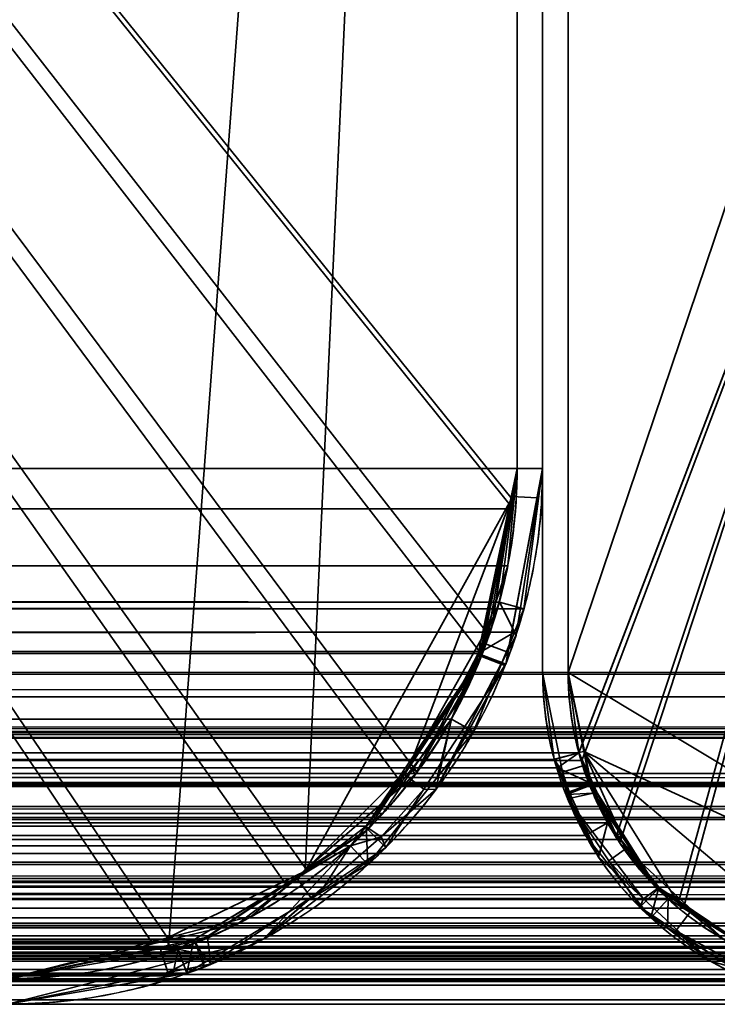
# Model space of a CAD drawing. Header units: millimetres. Extents: x -625 to 3625, y -115 to 71.
# Tile 657 of 1056: x 2022 to 2029, y -50 to -40. Entities that reach past the tile are written whole.
import ezdxf

# ---------------------------------------------------------------- set-up
doc = ezdxf.new("R2010")
doc.units = ezdxf.units.MM
doc.layers.add('152', color=7, linetype='Continuous', true_color=0xffffff)

# ---------------------------------------------------------------- blocks, each defined once
blk = doc.blocks.new('UG_SURFACE_093')
at = {"layer": '152', "color": 41, "linetype": 'Continuous', "lineweight": 35}
for points in [[(2102.2501, -49.75, 2135.7501), (2102.2501, -34.75, 2135.7501), (897.75, -34.75, 2135.7501), (897.75, -49.75, 2135.7501)], [(2032.2499, -34.75, 2065.7499), (2032.2499, -49.75, 2065.7499), (967.75, -49.75, 2065.7499), (967.75, -34.75, 2065.7499)], [(2032.2499, -49.75, 2065.7499), (2102.2501, -49.75, 2135.7501), (897.75, -49.75, 2135.7501), (967.75, -49.75, 2065.7499)]]:
    blk.add_3dface(points, dxfattribs=at)
blk = doc.blocks.new('UG_SURFACE_094')
at = {"layer": '152', "color": 14, "linetype": 'Continuous', "lineweight": 35}
for points in [[(2107.25, -46.75, 2140.7499), (2107.25, -31, 2140.7499), (892.75, -31, 2140.7499), (892.75, -46.75, 2140.7499)], [(897.75, -31, 2135.7501), (2102.2501, -31, 2135.7501), (2102.2501, -49.75, 2135.7501), (897.75, -49.75, 2135.7501)], [(2107.25, -46.75, 2140.7499), (892.75, -46.75, 2140.7499), (892.781, -46.9831, 2140.7189)], [(892.781, -46.9831, 2140.7189), (2107.2273, -46.9865, 2140.7273), (2107.25, -46.75, 2140.7499)], [(2107.1951, -47.3211, 2140.6951), (892.781, -46.9831, 2140.7189), (892.8545, -47.535, 2140.6455)], [(2107.1951, -47.3211, 2140.6951), (2107.2273, -46.9865, 2140.7273), (892.781, -46.9831, 2140.7189)], [(2107.1951, -47.3211, 2140.6951), (892.8545, -47.535, 2140.6455), (892.9723, -47.8223, 2140.5277)], [(892.9723, -47.8223, 2140.5277), (2107.028, -47.8257, 2140.5282), (2107.1951, -47.3211, 2140.6951)], [(2107.028, -47.8257, 2140.5282), (892.9723, -47.8223, 2140.5277), (893.1365, -48.2229, 2140.3635)], [(2106.9541, -48.0493, 2140.4541), (2107.028, -47.8257, 2140.5282), (893.1365, -48.2229, 2140.3635)], [(2106.9541, -48.0493, 2140.4541), (893.1365, -48.2229, 2140.3635), (893.4305, -48.5922, 2140.0695)], [(893.4305, -48.5922, 2140.0695), (2106.576, -48.6075, 2140.0762), (2106.9541, -48.0493, 2140.4541)], [(2106.4601, -48.7786, 2139.9603), (893.4305, -48.5922, 2140.0695), (893.7294, -48.9675, 2139.7705)], [(2106.4601, -48.7786, 2139.9603), (2106.576, -48.6075, 2140.0762), (893.4305, -48.5922, 2140.0695)], [(2106.4601, -48.7786, 2139.9603), (893.7294, -48.9675, 2139.7705), (894.1038, -49.1923, 2139.3962)], [(894.1038, -49.1923, 2139.3962), (2105.8969, -49.2062, 2139.3969), (2106.4601, -48.7786, 2139.9603)], [(2105.8969, -49.2062, 2139.3969), (894.1038, -49.1923, 2139.3962), (894.7427, -49.5758, 2138.7572)], [(2105.6097, -49.4242, 2139.1098), (2105.8969, -49.2062, 2139.3969), (894.7427, -49.5758, 2138.7572)], [(2105.6097, -49.4242, 2139.1098), (894.7427, -49.5758, 2138.7572), (894.8857, -49.6006, 2138.6142)], [(894.8857, -49.6006, 2138.6142), (2105.1071, -49.5446, 2138.607), (2105.6097, -49.4242, 2139.1098)], [(2105.1071, -49.5446, 2138.607), (894.8857, -49.6006, 2138.6142), (895.75, -49.75, 2137.7499)], [(895.75, -49.75, 2137.7499), (2104.25, -49.75, 2137.7499), (2105.1071, -49.5446, 2138.607)], [(2102.2501, -49.75, 2135.7501), (2104.25, -49.75, 2137.7499), (895.75, -49.75, 2137.7499), (897.75, -49.75, 2135.7501)]]:
    blk.add_3dface(points, dxfattribs=at)
blk = doc.blocks.new('UG_SURFACE_095')
at = {"layer": '152', "color": 14, "linetype": 'Continuous', "lineweight": 35}
for points in [[(2027.2501, -8.5, 2060.75), (2027.2501, -46.75, 2060.75), (972.75, -46.75, 2060.75), (972.75, -8.5, 2060.75)], [(2031.3001, -34.75, 2064.8), (2027.2501, -46.75, 2060.75), (2027.2501, -8.5, 2060.75)], [(2032.2499, -49.75, 2065.7499), (2032.2499, -34.75, 2065.7499), (967.75, -34.75, 2065.7499), (967.75, -49.75, 2065.7499)], [(2027.3545, -47.535, 2060.8544), (2027.2501, -46.75, 2060.75), (2031.3001, -34.75, 2064.8), (2032.2499, -34.75, 2065.7499)], [(2032.2499, -34.75, 2065.7499), (2027.385, -47.6096, 2060.8852), (2027.3545, -47.535, 2060.8544)], [(2027.766, -48.3856, 2061.2659), (2027.6365, -48.2229, 2061.1365), (2027.385, -47.6096, 2060.8852), (2032.2499, -34.75, 2065.7499)], [(2028.3804, -49.0582, 2061.8804), (2028.2295, -48.9675, 2061.7294), (2027.766, -48.3856, 2061.2659), (2032.2499, -34.75, 2065.7499)], [(2032.2499, -34.75, 2065.7499), (2029.166, -49.5298, 2062.6659), (2028.3804, -49.0582, 2061.8804)], [(972.6951, -47.3211, 2060.8048), (2027.2501, -46.75, 2060.75), (2027.3545, -47.535, 2060.8544)], [(972.6951, -47.3211, 2060.8048), (972.75, -46.75, 2060.75), (2027.2501, -46.75, 2060.75)], [(2027.3545, -47.535, 2060.8544), (972.6022, -47.6017, 2060.8978), (972.6951, -47.3211, 2060.8048)], [(2027.3545, -47.535, 2060.8544), (2027.385, -47.6096, 2060.8852), (972.6022, -47.6017, 2060.8978)], [(972.454, -48.0493, 2061.0459), (972.6022, -47.6017, 2060.8978), (2027.385, -47.6096, 2060.8852)], [(972.454, -48.0493, 2061.0459), (2027.385, -47.6096, 2060.8852), (2027.6365, -48.2229, 2061.1365)], [(2027.6365, -48.2229, 2061.1365), (972.2288, -48.3819, 2061.2712), (972.454, -48.0493, 2061.0459)], [(2027.6365, -48.2229, 2061.1365), (2027.766, -48.3856, 2061.2659), (972.2288, -48.3819, 2061.2712)], [(971.9602, -48.7786, 2061.5399), (972.2288, -48.3819, 2061.2712), (2027.766, -48.3856, 2061.2659)], [(971.9602, -48.7786, 2061.5399), (2027.766, -48.3856, 2061.2659), (2028.2295, -48.9675, 2061.7294)], [(2028.2295, -48.9675, 2061.7294), (971.6122, -49.0427, 2061.8877), (971.9602, -48.7786, 2061.5399)], [(2028.2295, -48.9675, 2061.7294), (2028.3804, -49.0582, 2061.8804), (971.6122, -49.0427, 2061.8877)], [(971.1097, -49.4242, 2062.3903), (971.6122, -49.0427, 2061.8877), (2028.3804, -49.0582, 2061.8804)], [(971.1097, -49.4242, 2062.3903), (2028.3804, -49.0582, 2061.8804), (2029.166, -49.5298, 2062.6659)], [(2029.2428, -49.5758, 2062.7427), (969.9832, -49.6941, 2063.5169), (970.8318, -49.4907, 2062.6681)], [(2029.166, -49.5298, 2062.6659), (970.8318, -49.4907, 2062.6681), (971.1097, -49.4242, 2062.3903)], [(970.8318, -49.4907, 2062.6681), (2029.166, -49.5298, 2062.6659), (2029.2428, -49.5758, 2062.7427)], [(2029.2428, -49.5758, 2062.7427), (2030.014, -49.7092, 2063.514), (969.9832, -49.6941, 2063.5169)], [(2030.2501, -49.75, 2063.75), (2032.2499, -49.75, 2065.7499), (967.75, -49.75, 2065.7499), (969.75, -49.75, 2063.75)], [(969.75, -49.75, 2063.75), (969.9832, -49.6941, 2063.5169), (2030.014, -49.7092, 2063.514)], [(2030.014, -49.7092, 2063.514), (2030.2501, -49.75, 2063.75), (969.75, -49.75, 2063.75)]]:
    blk.add_3dface(points, dxfattribs=at)
blk = doc.blocks.new('UG_SURFACE_096')
at = {"layer": '152', "color": 7, "linetype": 'Continuous', "lineweight": 35}
for points in [[(972.75, -8.75, 2060.75), (972.75, -46.75, 2060.75), (2027.2501, -46.75, 2060.75), (2027.2501, -8.75, 2060.75)], [(2027, -8.75, 2060.4999), (2027, -46.75, 2060.4999), (973, -46.75, 2060.4999), (973, -8.75, 2060.4999)], [(2027, -46.75, 2060.4999), (2027, -8.75, 2060.4999), (2027.2501, -8.75, 2060.75), (2027.2501, -46.75, 2060.75)], [(2107.5001, -46.75, 2141), (2107.5001, -31, 2141), (892.5, -31, 2141), (892.5, -46.75, 2141)], [(892.75, -46.75, 2140.7499), (892.75, -31, 2140.7499), (2107.25, -31, 2140.7499), (2107.25, -46.75, 2140.7499)], [(2107.4405, -47.3687, 2140.9407), (892.5, -46.75, 2141), (892.6132, -47.6005, 2140.8868)], [(2107.4405, -47.3687, 2140.9407), (2107.5001, -46.75, 2141), (892.5, -46.75, 2141)], [(892.75, -46.75, 2140.7499), (2107.25, -46.75, 2140.7499), (2107.1951, -47.3211, 2140.6951)], [(892.8545, -47.535, 2140.6455), (892.75, -46.75, 2140.7499), (2107.1951, -47.3211, 2140.6951)], [(2027.3545, -47.535, 2060.8544), (972.75, -46.75, 2060.75), (972.6951, -47.3211, 2060.8048)], [(2027.3545, -47.535, 2060.8544), (2027.2501, -46.75, 2060.75), (972.75, -46.75, 2060.75)], [(972.9406, -47.3687, 2060.5595), (2027, -46.75, 2060.4999), (2027.1132, -47.6005, 2060.6132)], [(972.9406, -47.3687, 2060.5595), (973, -46.75, 2060.4999), (2027, -46.75, 2060.4999)], [(2027.1132, -47.6005, 2060.6132), (2027, -46.75, 2060.4999), (2027.2501, -46.75, 2060.75), (2027.3545, -47.535, 2060.8544)], [(2107.4405, -47.3687, 2140.9407), (892.6132, -47.6005, 2140.8868), (892.6717, -47.743, 2140.8284)], [(892.6717, -47.743, 2140.8284), (2107.3184, -47.738, 2140.8184), (2107.4405, -47.3687, 2140.9407)], [(892.9785, -47.8374, 2140.5215), (892.8545, -47.535, 2140.6455), (2107.1951, -47.3211, 2140.6951)], [(2107.1951, -47.3211, 2140.6951), (2107.0228, -47.8417, 2140.5227), (892.9785, -47.8374, 2140.5215)], [(972.6951, -47.3211, 2060.8048), (972.5228, -47.8416, 2060.9772), (2027.4785, -47.8372, 2060.9784)], [(972.6951, -47.3211, 2060.8048), (2027.4785, -47.8372, 2060.9784), (2027.3545, -47.535, 2060.8544)], [(2027.1132, -47.6005, 2060.6132), (972.84, -47.6726, 2060.6601), (972.9406, -47.3687, 2060.5595)], [(2027.3545, -47.535, 2060.8544), (2027.1463, -47.6812, 2060.6463), (2027.1132, -47.6005, 2060.6132)], [(2027.1463, -47.6812, 2060.6463), (2027.3545, -47.535, 2060.8544), (2027.4785, -47.8372, 2060.9784)], [(2027.1132, -47.6005, 2060.6132), (2027.1463, -47.6812, 2060.6463), (972.84, -47.6726, 2060.6601)], [(2107.3184, -47.738, 2140.8184), (892.6717, -47.743, 2140.8284), (892.9187, -48.3457, 2140.5814)], [(2107.1794, -48.1576, 2140.6794), (2107.3184, -47.738, 2140.8184), (892.9187, -48.3457, 2140.5814)], [(972.6794, -48.1576, 2060.8206), (972.84, -47.6726, 2060.6601), (2027.1463, -47.6812, 2060.6463)], [(972.6794, -48.1576, 2060.8206), (2027.1463, -47.6812, 2060.6463), (2027.4186, -48.3457, 2060.9188)], [(2027.4785, -47.8372, 2060.9784), (2027.6365, -48.2229, 2061.1365), (2027.4186, -48.3457, 2060.9188), (2027.1463, -47.6812, 2060.6463)], [(893.1365, -48.2229, 2140.3635), (892.9785, -47.8374, 2140.5215), (2107.0228, -47.8417, 2140.5227)], [(893.1365, -48.2229, 2140.3635), (2107.0228, -47.8417, 2140.5227), (2106.9541, -48.0493, 2140.4541)], [(2027.6365, -48.2229, 2061.1365), (972.5228, -47.8416, 2060.9772), (972.454, -48.0493, 2061.0459)], [(2027.6365, -48.2229, 2061.1365), (2027.4785, -47.8372, 2060.9784), (972.5228, -47.8416, 2060.9772)], [(2106.9541, -48.0493, 2140.4541), (2106.4601, -48.7786, 2139.9603), (893.1365, -48.2229, 2140.3635)], [(2028.1382, -48.853, 2061.6384), (972.454, -48.0493, 2061.0459), (971.9602, -48.7786, 2061.5399)], [(972.454, -48.0493, 2061.0459), (2028.1382, -48.853, 2061.6384), (2027.6365, -48.2229, 2061.1365)], [(2107.1794, -48.1576, 2140.6794), (892.9187, -48.3457, 2140.5814), (893.1409, -48.6246, 2140.3592)], [(893.1365, -48.2229, 2140.3635), (2106.4601, -48.7786, 2139.9603), (2106.365, -48.8508, 2139.8649)], [(2106.365, -48.8508, 2139.8649), (893.6384, -48.8531, 2139.8616), (893.1365, -48.2229, 2140.3635)], [(893.1409, -48.6246, 2140.3592), (2106.8592, -48.6303, 2140.3592), (2107.1794, -48.1576, 2140.6794)], [(2027.4186, -48.3457, 2060.9188), (972.4354, -48.5178, 2061.0645), (972.6794, -48.1576, 2060.8206)], [(2027.559, -48.5219, 2061.059), (2027.4186, -48.3457, 2060.9188), (2027.6365, -48.2229, 2061.1365)], [(2028.0612, -49.1523, 2061.5611), (2027.559, -48.5219, 2061.059), (2027.6365, -48.2229, 2061.1365), (2028.1382, -48.853, 2061.6384)], [(2027.4186, -48.3457, 2060.9188), (2027.559, -48.5219, 2061.059), (972.4354, -48.5178, 2061.0645)], [(972.1444, -48.9476, 2061.3556), (972.4354, -48.5178, 2061.0645), (2027.559, -48.5219, 2061.059)], [(972.1444, -48.9476, 2061.3556), (2027.559, -48.5219, 2061.059), (2028.0612, -49.1523, 2061.5611)], [(2106.6444, -48.9476, 2140.1443), (893.1409, -48.6246, 2140.3592), (893.5611, -49.1523, 2139.9388)], [(2106.6444, -48.9476, 2140.1443), (2106.8592, -48.6303, 2140.3592), (893.1409, -48.6246, 2140.3592)], [(971.9602, -48.7786, 2061.5399), (971.8651, -48.8508, 2061.635), (2028.1382, -48.853, 2061.6384)], [(893.6384, -48.8531, 2139.8616), (2106.365, -48.8508, 2139.8649), (2105.6097, -49.4242, 2139.1098)], [(893.7294, -48.9675, 2139.7705), (893.6384, -48.8531, 2139.8616), (2105.6097, -49.4242, 2139.1098)], [(2028.2295, -48.9675, 2061.7294), (971.8651, -48.8508, 2061.635), (971.1097, -49.4242, 2062.3903)], [(2028.2295, -48.9675, 2061.7294), (2028.1382, -48.853, 2061.6384), (971.8651, -48.8508, 2061.635)], [(2028.1382, -48.853, 2061.6384), (2028.2295, -48.9675, 2061.7294), (2028.0612, -49.1523, 2061.5611)], [(2106.6444, -48.9476, 2140.1443), (893.5611, -49.1523, 2139.9388), (893.8535, -49.3279, 2139.6465)], [(893.7294, -48.9675, 2139.7705), (2105.6097, -49.4242, 2139.1098), (2105.3483, -49.4868, 2138.8483)], [(2105.3483, -49.4868, 2138.8483), (894.6506, -49.5205, 2138.8495), (893.7294, -48.9675, 2139.7705)], [(893.8535, -49.3279, 2139.6465), (2106.143, -49.3283, 2139.643), (2106.6444, -48.9476, 2140.1443)], [(971.1097, -49.4242, 2062.3903), (2029.1505, -49.5205, 2062.6507), (2028.2295, -48.9675, 2061.7294)], [(2028.0612, -49.1523, 2061.5611), (971.7674, -49.2338, 2061.7325), (972.1444, -48.9476, 2061.3556)], [(2028.2247, -49.2505, 2061.7247), (2028.0612, -49.1523, 2061.5611), (2028.2295, -48.9675, 2061.7294)], [(2029.0756, -49.7614, 2062.5756), (2028.2247, -49.2505, 2061.7247), (2028.2295, -48.9675, 2061.7294), (2029.1505, -49.5205, 2062.6507)], [(2028.0612, -49.1523, 2061.5611), (2028.2247, -49.2505, 2061.7247), (971.7674, -49.2338, 2061.7325)], [(971.2231, -49.647, 2062.2768), (971.7674, -49.2338, 2061.7325), (2028.2247, -49.2505, 2061.7247)], [(971.2231, -49.647, 2062.2768), (2028.2247, -49.2505, 2061.7247), (2029.0756, -49.7614, 2062.5756)], [(2106.143, -49.3283, 2139.643), (893.8535, -49.3279, 2139.6465), (894.6587, -49.8113, 2138.8412)], [(2105.7231, -49.647, 2139.2231), (2106.143, -49.3283, 2139.643), (894.6587, -49.8113, 2138.8412)], [(894.7427, -49.5758, 2138.7572), (894.6506, -49.5205, 2138.8495), (2105.3483, -49.4868, 2138.8483)], [(895.75, -49.75, 2137.7499), (894.7427, -49.5758, 2138.7572), (2105.3483, -49.4868, 2138.8483)], [(2105.3483, -49.4868, 2138.8483), (2104.25, -49.75, 2137.7499), (895.75, -49.75, 2137.7499)], [(2029.2428, -49.5758, 2062.7427), (970.8481, -49.4868, 2062.6519), (969.75, -49.75, 2063.75)], [(971.1097, -49.4242, 2062.3903), (970.8481, -49.4868, 2062.6519), (2029.1505, -49.5205, 2062.6507)], [(2029.2428, -49.5758, 2062.7427), (2029.1505, -49.5205, 2062.6507), (970.8481, -49.4868, 2062.6519)], [(969.75, -49.75, 2063.75), (2030.2501, -49.75, 2063.75), (2029.2428, -49.5758, 2062.7427)], [(2105.7231, -49.647, 2139.2231), (894.6587, -49.8113, 2138.8412), (894.747, -49.8266, 2138.7529)], [(894.747, -49.8266, 2138.7529), (2105.2449, -49.7616, 2138.7448), (2105.7231, -49.647, 2139.2231)], [(2029.0756, -49.7614, 2062.5756), (970.922, -49.7191, 2062.578), (971.2231, -49.647, 2062.2768)], [(2105.2449, -49.7616, 2138.7448), (894.747, -49.8266, 2138.7529), (895.75, -50, 2137.7499)], [(2030.2501, -49.75, 2063.75), (969.75, -49.75, 2063.75), (895.75, -49.75, 2137.7499), (2104.25, -49.75, 2137.7499)], [(895.75, -50, 2137.7499), (2104.25, -50, 2137.7499), (2105.2449, -49.7616, 2138.7448)], [(2029.1588, -49.8113, 2062.6588), (970.0027, -49.9395, 2063.4973), (970.922, -49.7191, 2062.578)], [(970.922, -49.7191, 2062.578), (2029.0756, -49.7614, 2062.5756), (2029.1588, -49.8113, 2062.6588)], [(2029.1588, -49.8113, 2062.6588), (2029.9942, -49.9558, 2063.4942), (970.0027, -49.9395, 2063.4973)], [(969.75, -50, 2063.75), (970.0027, -49.9395, 2063.4973), (2029.9942, -49.9558, 2063.4942)], [(2029.9942, -49.9558, 2063.4942), (2030.2501, -50, 2063.75), (969.75, -50, 2063.75)], [(2030.2501, -50, 2063.75), (2104.25, -50, 2137.7499), (895.75, -50, 2137.7499), (969.75, -50, 2063.75)]]:
    blk.add_3dface(points, dxfattribs=at)
blk = doc.blocks.new('UG_SURFACE_097')
at = {"layer": '152', "color": 14, "linetype": 'Continuous', "lineweight": 35}
for points in [[(2027.2501, -8.5, -5), (2027.2501, -46.75, -5), (2027.2501, -46.75, 2060.75), (2027.2501, -8.5, 2060.75)], [(2031.3001, -34.75, -5), (2027.2501, -46.75, -5), (2027.2501, -8.5, -5)], [(2027.2501, -8.5, 2060.75), (2027.2501, -46.75, 2060.75), (2031.3001, -34.75, 2064.8)], [(2027.2501, -46.75, -5), (2031.3001, -34.75, -5), (2032.2499, -34.75, -5), (2032.2499, -49.75, -5)], [(2032.2499, -34.75, 2065.7499), (2031.3001, -34.75, 2064.8), (2027.2501, -46.75, 2060.75), (2027.3538, -47.5323, 2060.8537)], [(2027.3538, -47.5323, 2060.8537), (2027.3542, -47.533, 2060.8542), (2032.2499, -34.75, 2065.7499)], [(2032.2499, -34.75, 2065.7499), (2027.3542, -47.533, 2060.8542), (2027.7236, -48.3462, 2061.2235)], [(2032.2499, -34.75, 2065.7499), (2027.7236, -48.3462, 2061.2235), (2027.7555, -48.4166, 2061.2555), (2028.343, -48.9618, 2061.8429)], [(2032.2499, -34.75, 2065.7499), (2028.343, -48.9618, 2061.8429), (2028.7735, -49.3615, 2062.2735), (2029.089, -49.4445, 2062.5889)], [(2027.3538, -47.5323, 2060.8537), (2027.2501, -46.75, -5), (2027.4038, -47.5232, -5)], [(2027.3538, -47.5323, 2060.8537), (2027.2501, -46.75, 2060.75), (2027.2501, -46.75, -5)], [(2032.2499, -49.75, -5), (2027.4038, -47.5232, -5), (2027.2501, -46.75, -5)], [(2027.4038, -47.5232, -5), (2027.3542, -47.533, 2060.8542), (2027.3538, -47.5323, 2060.8537)], [(2027.3542, -47.533, 2060.8542), (2027.4038, -47.5232, -5), (2027.4785, -47.8981, -5)], [(2027.4785, -47.8981, -5), (2027.7236, -48.3462, 2061.2235), (2027.3542, -47.533, 2060.8542)], [(2027.4038, -47.5232, -5), (2028.3291, -49.0053, -5), (2028.1286, -48.8713, -5), (2027.7619, -48.3226, -5)], [(2027.4038, -47.5232, -5), (2032.2499, -49.75, -5), (2030.2501, -49.75, -5), (2029.9797, -49.6962, -5)], [(2029.0825, -49.5087, -5), (2028.3291, -49.0053, -5), (2027.4038, -47.5232, -5), (2029.9797, -49.6962, -5)], [(2027.7619, -48.3226, -5), (2027.4785, -47.8981, -5), (2027.4038, -47.5232, -5)], [(2027.4785, -47.8981, -5), (2027.7619, -48.3226, -5), (2027.7236, -48.3462, 2061.2235)], [(2027.7555, -48.4166, 2061.2555), (2027.7236, -48.3462, 2061.2235), (2027.7619, -48.3226, -5)], [(2027.7555, -48.4166, 2061.2555), (2027.7619, -48.3226, -5), (2028.1286, -48.8713, -5)], [(2028.1286, -48.8713, -5), (2028.343, -48.9618, 2061.8429), (2027.7555, -48.4166, 2061.2555)], [(2028.1286, -48.8713, -5), (2028.3291, -49.0053, -5), (2028.343, -48.9618, 2061.8429)], [(2028.7735, -49.3615, 2062.2735), (2028.343, -48.9618, 2061.8429), (2028.3291, -49.0053, -5)], [(2028.7735, -49.3615, 2062.2735), (2028.3291, -49.0053, -5), (2029.0825, -49.5087, -5)]]:
    blk.add_3dface(points, dxfattribs=at)
blk = doc.blocks.new('UG_SURFACE_099')
at = {"layer": '152', "color": 7, "linetype": 'Continuous', "lineweight": 35}
for points in [[(2027.2501, -46.75, 2060.75), (2027.2501, -8.75, 2060.75), (2027, -8.75, 2060.4999), (2027, -46.75, 2060.4999)], [(2027, -8.75, -5), (2027.2501, -8.75, -5), (2027.2501, -46.75, -5), (2027, -46.75, -5)], [(2027, -8.75, -5), (2027, -46.75, -5), (2027, -46.75, 2060.4999), (2027, -8.75, 2060.4999)], [(2027.2501, -8.75, 2060.75), (2027.2501, -46.75, 2060.75), (2027.2501, -46.75, -5), (2027.2501, -8.75, -5)], [(2027.2501, -46.75, -5), (2027.4363, -47.649, -5), (2027.1931, -47.7261, -5), (2027, -46.75, -5)], [(2027, -46.75, 2060.4999), (2027.1125, -47.5975, 2060.6124), (2027.3545, -47.535, 2060.8544), (2027.2501, -46.75, 2060.75)], [(2027.1125, -47.5975, 2060.6124), (2027, -46.75, -5), (2027.1931, -47.7261, -5)], [(2027.1125, -47.5975, 2060.6124), (2027, -46.75, 2060.4999), (2027, -46.75, -5)], [(2027.4782, -47.8506, -5), (2027.4363, -47.649, -5), (2027.2501, -46.75, 2060.75)], [(2027.2501, -46.75, 2060.75), (2027.3545, -47.535, 2060.8544), (2027.4782, -47.8506, -5)], [(2027.4363, -47.649, -5), (2027.2501, -46.75, -5), (2027.2501, -46.75, 2060.75)], [(2027.4789, -47.8385, 2060.9789), (2027.3545, -47.535, 2060.8544), (2027.1125, -47.5975, 2060.6124), (2027.2584, -47.9188, 2060.7584)], [(2027.3545, -47.535, 2060.8544), (2027.4789, -47.8385, 2060.9789), (2027.4782, -47.8506, -5)], [(2027.1931, -47.7261, -5), (2027.2584, -47.9188, 2060.7584), (2027.1125, -47.5975, 2060.6124)], [(2027.2362, -47.9447, -5), (2027.1931, -47.7261, -5), (2027.4363, -47.649, -5), (2027.4782, -47.8506, -5)], [(2027.1931, -47.7261, -5), (2027.2362, -47.9447, -5), (2027.2584, -47.9188, 2060.7584)], [(2027.4782, -47.8506, -5), (2027.4947, -47.9297, -5), (2027.2362, -47.9447, -5)], [(2027.2584, -47.9188, 2060.7584), (2027.5476, -48.5555, 2061.0476), (2027.6365, -48.2229, 2061.1365), (2027.4789, -47.8385, 2060.9789)], [(2027.4947, -47.9297, -5), (2027.4782, -47.8506, -5), (2027.4789, -47.8385, 2060.9789)], [(2028.1286, -48.8713, -5), (2027.8463, -48.4522, -5), (2027.4789, -47.8385, 2060.9789)], [(2027.4789, -47.8385, 2060.9789), (2027.6365, -48.2229, 2061.1365), (2028.1286, -48.8713, -5)], [(2027.8463, -48.4522, -5), (2027.4947, -47.9297, -5), (2027.4789, -47.8385, 2060.9789)], [(2027.5476, -48.5555, 2061.0476), (2027.2584, -47.9188, 2060.7584), (2027.2362, -47.9447, -5)], [(2027.4947, -47.9297, -5), (2027.2448, -47.9874, -5), (2027.2362, -47.9447, -5)], [(2027.5476, -48.5555, 2061.0476), (2027.2362, -47.9447, -5), (2027.2448, -47.9874, -5)], [(2027.4947, -47.9297, -5), (2027.8463, -48.4522, -5), (2027.6484, -48.5929, -5), (2027.2448, -47.9874, -5)], [(2027.9899, -48.9661, 2061.4901), (2027.2448, -47.9874, -5), (2027.6484, -48.5929, -5)], [(2027.2448, -47.9874, -5), (2027.9899, -48.9661, 2061.4901), (2027.5476, -48.5555, 2061.0476)], [(2028.1389, -48.8539, 2061.6391), (2027.6365, -48.2229, 2061.1365), (2027.5476, -48.5555, 2061.0476), (2027.9899, -48.9661, 2061.4901)], [(2027.6365, -48.2229, 2061.1365), (2028.1389, -48.8539, 2061.6391), (2028.1286, -48.8713, -5)], [(2027.952, -49.0481, -5), (2027.6484, -48.5929, -5), (2027.8463, -48.4522, -5), (2028.1286, -48.8713, -5)], [(2027.6484, -48.5929, -5), (2027.952, -49.0481, -5), (2027.9899, -48.9661, 2061.4901)], [(2028.1286, -48.8713, -5), (2028.4548, -49.084, -5), (2028.3051, -49.2792, -5), (2027.952, -49.0481, -5)], [(2027.9899, -48.9661, 2061.4901), (2028.2295, -48.9675, 2061.7294), (2028.1389, -48.8539, 2061.6391)], [(2028.4548, -49.084, -5), (2028.1286, -48.8713, -5), (2028.1389, -48.8539, 2061.6391)], [(2029.1481, -49.5359, -5), (2028.4548, -49.084, -5), (2028.1389, -48.8539, 2061.6391)], [(2028.1389, -48.8539, 2061.6391), (2028.2295, -48.9675, 2061.7294), (2029.1481, -49.5359, -5)], [(2028.6505, -49.5792, 2062.1505), (2027.9899, -48.9661, 2061.4901), (2027.952, -49.0481, -5)], [(2029.151, -49.5208, 2062.6509), (2028.2295, -48.9675, 2061.7294), (2027.9899, -48.9661, 2061.4901), (2028.6505, -49.5792, 2062.1505)], [(2028.2295, -48.9675, 2061.7294), (2029.151, -49.5208, 2062.6509), (2029.1481, -49.5359, -5)], [(2028.6505, -49.5792, 2062.1505), (2027.952, -49.0481, -5), (2028.3051, -49.2792, -5)], [(2029.0549, -49.77, -5), (2028.3051, -49.2792, -5), (2028.4548, -49.084, -5), (2029.1481, -49.5359, -5)], [(2028.3051, -49.2792, -5), (2029.0647, -49.6881, 2062.5646), (2028.6505, -49.5792, 2062.1505)], [(2028.3051, -49.2792, -5), (2029.0549, -49.77, -5), (2029.0647, -49.6881, 2062.5646)], [(2028.6505, -49.5792, 2062.1505), (2029.0647, -49.6881, 2062.5646), (2029.151, -49.5208, 2062.6509)]]:
    blk.add_3dface(points, dxfattribs=at)
blk = doc.blocks.new('UG_SURFACE_104')
at = {"layer": '152', "color": 31, "linetype": 'Continuous', "lineweight": 35}
for points in [[(1987.7501, 3.25, 2021.25), (2023.1783, -49.4077, 2056.6783), (2021.75, -49.75, 2055.2499), (1992.75, -49.75, 2026.2499)], [(1987.7501, 3.25, 2021.25), (2024.4951, -48.8433, 2057.9953), (2024.0161, -49.2069, 2057.5163), (2023.1783, -49.4077, 2056.6783)], [(1987.7501, 3.25, 2021.25), (2025.6269, -47.8455, 2059.1269), (2025.4335, -48.131, 2058.9337), (2024.4951, -48.8433, 2057.9953)], [(1987.7501, 3.25, 2021.25), (2026.3803, -46.5425, 2059.8803), (2026.2568, -46.9155, 2059.7568), (2025.6269, -47.8455, 2059.1269)], [(1987.7501, 3.25, 2021.25), (2026.7501, -3.75, 2060.25), (2026.7501, -44.75, 2060.25), (2026.7122, -45.1442, 2060.2121)], [(2026.7122, -45.1442, 2060.2121), (2026.6585, -45.7019, 2060.1585), (2026.3803, -46.5425, 2059.8803), (1987.7501, 3.25, 2021.25)], [(2026.7501, -44.75, 2060.25), (2026.7501, -3.75, 2060.25), (973.25, -3.75, 2060.25), (973.25, -44.75, 2060.25)], [(2026.7501, -44.75, 2060.25), (973.25, -44.75, 2060.25), (973.3017, -45.1384, 2060.1983)], [(973.3017, -45.1384, 2060.1983), (2026.7122, -45.1442, 2060.2121), (2026.7501, -44.75, 2060.25)], [(2026.6585, -45.7019, 2060.1585), (973.3017, -45.1384, 2060.1983), (973.4243, -46.0584, 2060.0758)], [(2026.6585, -45.7019, 2060.1585), (2026.7122, -45.1442, 2060.2121), (973.3017, -45.1384, 2060.1983)], [(2026.6585, -45.7019, 2060.1585), (973.4243, -46.0584, 2060.0758), (973.6203, -46.5368, 2059.8798)], [(973.6203, -46.5368, 2059.8798), (2026.3803, -46.5425, 2059.8803), (2026.6585, -45.7019, 2060.1585)], [(2026.3803, -46.5425, 2059.8803), (973.6203, -46.5368, 2059.8798), (973.8941, -47.2049, 2059.6058)], [(2026.2568, -46.9155, 2059.7568), (2026.3803, -46.5425, 2059.8803), (973.8941, -47.2049, 2059.6058)], [(2026.2568, -46.9155, 2059.7568), (973.8941, -47.2049, 2059.6058), (974.3838, -47.8198, 2059.1161)], [(974.3838, -47.8198, 2059.1161), (2025.6269, -47.8455, 2059.1269), (2026.2568, -46.9155, 2059.7568)], [(2025.4335, -48.131, 2058.9337), (974.3838, -47.8198, 2059.1161), (974.8824, -48.4458, 2058.6176)], [(2025.4335, -48.131, 2058.9337), (2025.6269, -47.8455, 2059.1269), (974.3838, -47.8198, 2059.1161)], [(2025.4335, -48.131, 2058.9337), (974.8824, -48.4458, 2058.6176), (975.5059, -48.8202, 2057.9941)], [(975.5059, -48.8202, 2057.9941), (2024.4951, -48.8433, 2057.9953), (2025.4335, -48.131, 2058.9337)], [(2024.4951, -48.8433, 2057.9953), (975.5059, -48.8202, 2057.9941), (976.5711, -49.4597, 2056.9289)], [(2024.0161, -49.2069, 2057.5163), (2024.4951, -48.8433, 2057.9953), (976.5711, -49.4597, 2056.9289)], [(2024.0161, -49.2069, 2057.5163), (976.5711, -49.4597, 2056.9289), (976.8095, -49.5009, 2056.6905)], [(976.8095, -49.5009, 2056.6905), (2023.1783, -49.4077, 2056.6783), (2024.0161, -49.2069, 2057.5163)], [(2023.1783, -49.4077, 2056.6783), (976.8095, -49.5009, 2056.6905), (978.25, -49.75, 2055.2499)], [(978.25, -49.75, 2055.2499), (2021.75, -49.75, 2055.2499), (2023.1783, -49.4077, 2056.6783)]]:
    blk.add_3dface(points, dxfattribs=at)
blk = doc.blocks.new('UG_SURFACE_106')
at = {"layer": '152', "color": 7, "linetype": 'Continuous', "lineweight": 35}
for points in [[(2027, -44.75, 2060.4999), (2027, -34.75, 2060.4999), (973, -34.75, 2060.4999), (973, -44.75, 2060.4999)], [(973.25, -44.75, 2060.25), (973.25, -34.75, 2060.25), (2026.7501, -34.75, 2060.25), (2026.7501, -44.75, 2060.25)], [(2026.7501, -44.75, 2060.25), (2026.7501, -34.75, 2060.25), (2027, -34.75, 2060.4999), (2027, -44.75, 2060.4999)], [(2026.8171, -46.1238, 2060.317), (973, -44.75, 2060.4999), (973.1829, -46.1238, 2060.317)], [(2026.8171, -46.1238, 2060.317), (2027, -44.75, 2060.4999), (973, -44.75, 2060.4999)], [(973.25, -44.75, 2060.25), (2026.7501, -44.75, 2060.25), (2026.5758, -46.0584, 2060.0758)], [(973.4243, -46.0584, 2060.0758), (973.25, -44.75, 2060.25), (2026.5758, -46.0584, 2060.0758)], [(2027, -44.75, 2060.4999), (2026.8171, -46.1238, 2060.317), (2026.5758, -46.0584, 2060.0758), (2026.7501, -44.75, 2060.25)], [(2026.5758, -46.0584, 2060.0758), (2026.3691, -46.5625, 2059.8691), (973.6308, -46.5625, 2059.8691), (973.4243, -46.0584, 2060.0758)], [(2026.3691, -46.5625, 2059.8691), (2026.5758, -46.0584, 2060.0758), (2026.7227, -46.3539, 2060.2229)], [(2026.5758, -46.0584, 2060.0758), (2026.8171, -46.1238, 2060.317), (2026.7227, -46.3539, 2060.2229)], [(973.1829, -46.1238, 2060.317), (973.2773, -46.3539, 2060.2229), (2026.7227, -46.3539, 2060.2229), (2026.8171, -46.1238, 2060.317)], [(2026.7227, -46.3539, 2060.2229), (973.2773, -46.3539, 2060.2229), (973.6763, -47.3276, 2059.8238)], [(2026.3236, -47.3276, 2059.8238), (2026.7227, -46.3539, 2060.2229), (973.6763, -47.3276, 2059.8238)], [(2026.7227, -46.3539, 2060.2229), (2026.3236, -47.3276, 2059.8238), (2026.1059, -47.2049, 2059.6058), (2026.3691, -46.5625, 2059.8691)], [(973.8941, -47.2049, 2059.6058), (973.6308, -46.5625, 2059.8691), (2026.3691, -46.5625, 2059.8691)], [(973.8941, -47.2049, 2059.6058), (2026.3691, -46.5625, 2059.8691), (2026.1059, -47.2049, 2059.6058)], [(2026.1059, -47.2049, 2059.6058), (2025.2693, -48.2553, 2058.7695), (974.7307, -48.2553, 2058.7695), (973.8941, -47.2049, 2059.6058)], [(2025.9652, -47.7778, 2059.4652), (2025.286, -48.6306, 2058.7859), (2025.2693, -48.2553, 2058.7695), (2026.1059, -47.2049, 2059.6058)], [(2026.1059, -47.2049, 2059.6058), (2026.3236, -47.3276, 2059.8238), (2025.9652, -47.7778, 2059.4652)], [(973.6763, -47.3276, 2059.8238), (974.0348, -47.7778, 2059.4652), (2025.9652, -47.7778, 2059.4652), (2026.3236, -47.3276, 2059.8238)], [(2025.286, -48.6306, 2058.7859), (974.0348, -47.7778, 2059.4652), (974.714, -48.6306, 2058.7859)], [(2025.286, -48.6306, 2058.7859), (2025.9652, -47.7778, 2059.4652), (974.0348, -47.7778, 2059.4652)], [(974.8824, -48.4458, 2058.6176), (974.7307, -48.2553, 2058.7695), (2025.2693, -48.2553, 2058.7695)], [(974.8824, -48.4458, 2058.6176), (2025.2693, -48.2553, 2058.7695), (2025.1176, -48.4458, 2058.6176)], [(2025.286, -48.6306, 2058.7859), (2025.1176, -48.4458, 2058.6176), (2025.2693, -48.2553, 2058.7695)], [(2025.1176, -48.4458, 2058.6176), (2023.5822, -49.3676, 2057.0824), (976.4177, -49.3676, 2057.0824), (974.8824, -48.4458, 2058.6176)], [(2023.5822, -49.3676, 2057.0824), (2025.1176, -48.4458, 2058.6176), (2024.8141, -48.914, 2058.3141), (2023.5128, -49.6952, 2057.0128)], [(2025.1176, -48.4458, 2058.6176), (2025.286, -48.6306, 2058.7859), (2024.8141, -48.914, 2058.3141)], [(974.714, -48.6306, 2058.7859), (975.1859, -48.914, 2058.3141), (2024.8141, -48.914, 2058.3141), (2025.286, -48.6306, 2058.7859)], [(2024.8141, -48.914, 2058.3141), (975.1859, -48.914, 2058.3141), (976.4872, -49.6952, 2057.0128)], [(2023.5128, -49.6952, 2057.0128), (2024.8141, -48.914, 2058.3141), (976.4872, -49.6952, 2057.0128)], [(976.4177, -49.3676, 2057.0824), (2023.5822, -49.3676, 2057.0824), (2023.4289, -49.4597, 2056.9289)], [(976.5711, -49.4597, 2056.9289), (976.4177, -49.3676, 2057.0824), (2023.4289, -49.4597, 2056.9289)], [(2023.5128, -49.6952, 2057.0128), (2023.4289, -49.4597, 2056.9289), (2023.5822, -49.3676, 2057.0824)], [(2023.4289, -49.4597, 2056.9289), (2021.75, -49.75, 2055.2499), (978.25, -49.75, 2055.2499), (976.5711, -49.4597, 2056.9289)], [(2023.3703, -49.7198, 2056.8702), (2021.75, -50, 2055.2499), (2021.75, -49.75, 2055.2499), (2023.4289, -49.4597, 2056.9289)], [(2023.4289, -49.4597, 2056.9289), (2023.5128, -49.6952, 2057.0128), (2023.3703, -49.7198, 2056.8702)], [(976.4872, -49.6952, 2057.0128), (976.6297, -49.7198, 2056.8702), (2023.3703, -49.7198, 2056.8702), (2023.5128, -49.6952, 2057.0128)], [(978.25, -50, 2055.2499), (2021.75, -50, 2055.2499), (2023.3703, -49.7198, 2056.8702), (976.6297, -49.7198, 2056.8702)]]:
    blk.add_3dface(points, dxfattribs=at)
blk = doc.blocks.new('UG_SURFACE_108')
at = {"layer": '152', "color": 31, "linetype": 'Continuous', "lineweight": 35}
for points in [[(1988.0064, -46.0387, -5), (1987.7501, -44.75, -5), (1987.7501, 3.25, -5), (2026.7501, -3.75, -5)], [(2021.75, -49.75, 2055.2499), (2023.3245, -49.3479, 2056.8244), (1987.7501, 3.25, 2021.25)], [(1987.7501, 3.25, 2021.25), (2024.6823, -48.6741, 2058.1822), (2025.7535, -47.7454, 2059.2535), (2025.7664, -47.7204, 2059.2663)], [(1987.7501, 3.25, 2021.25), (2026.4671, -46.3716, 2059.967), (2026.5026, -46.3034, 2060.0026), (2026.7022, -45.0496, 2060.2024)], [(2023.3245, -49.3479, 2056.8244), (2024.1477, -49.1376, 2057.6477), (2024.6823, -48.6741, 2058.1822), (1987.7501, 3.25, 2021.25)], [(2025.7664, -47.7204, 2059.2663), (2026.4671, -46.3716, 2059.967), (1987.7501, 3.25, 2021.25)], [(2026.7022, -45.0496, 2060.2024), (2026.7501, -44.75, 2060.25), (2026.7501, -3.75, 2060.25), (1987.7501, 3.25, 2021.25)], [(1988.6034, -47.371, -5), (1988.1306, -46.6634, -5), (1988.0064, -46.0387, -5), (2026.7501, -3.75, -5)], [(1989.5486, -48.5088, -5), (1989.2144, -48.2855, -5), (1988.6034, -47.371, -5), (2026.7501, -3.75, -5)], [(2026.7501, -3.75, -5), (1990.8043, -49.3478, -5), (1989.5486, -48.5088, -5)], [(1992.2996, -49.6604, -5), (1990.8366, -49.3694, -5), (1990.8043, -49.3478, -5), (2026.7501, -3.75, -5)], [(1992.75, -49.75, -5), (1992.2996, -49.6604, -5), (2026.7501, -3.75, -5)], [(2026.7501, -3.75, -5), (2023.3316, -49.4354, -5), (2021.75, -49.75, -5), (1992.75, -49.75, -5)], [(2024.6735, -48.6945, -5), (2023.6635, -49.3694, -5), (2023.3316, -49.4354, -5), (2026.7501, -3.75, -5)], [(2024.6735, -48.6945, -5), (2026.7501, -3.75, -5), (2026.7501, -44.75, -5), (2026.69, -45.0517, -5)], [(2026.7501, -44.75, -5), (2026.7501, -3.75, -5), (2026.7501, -3.75, 2060.25), (2026.7501, -44.75, 2060.25)], [(2026.7022, -45.0496, 2060.2024), (2026.69, -45.0517, -5), (2026.7501, -44.75, -5)], [(2026.7501, -44.75, -5), (2026.7501, -44.75, 2060.25), (2026.7022, -45.0496, 2060.2024)], [(2025.6944, -47.6735, -5), (2025.2855, -48.2855, -5), (2024.6735, -48.6945, -5), (2026.69, -45.0517, -5)], [(2025.6944, -47.6735, -5), (2026.69, -45.0517, -5), (2026.4275, -46.3716, -5)], [(2026.4671, -46.3716, 2059.967), (2026.4275, -46.3716, -5), (2026.69, -45.0517, -5)], [(2026.69, -45.0517, -5), (2026.5026, -46.3034, 2060.0026), (2026.4671, -46.3716, 2059.967)], [(2026.69, -45.0517, -5), (2026.7022, -45.0496, 2060.2024), (2026.5026, -46.3034, 2060.0026)], [(2026.4275, -46.3716, -5), (2026.3693, -46.6634, -5), (2025.6944, -47.6735, -5)], [(2026.3693, -46.6634, -5), (2026.4671, -46.3716, 2059.967), (2025.7664, -47.7204, 2059.2663)], [(2026.3693, -46.6634, -5), (2026.4275, -46.3716, -5), (2026.4671, -46.3716, 2059.967)], [(2025.7664, -47.7204, 2059.2663), (2025.6944, -47.6735, -5), (2026.3693, -46.6634, -5)], [(2025.6944, -47.6735, -5), (2025.7535, -47.7454, 2059.2535), (2024.6823, -48.6741, 2058.1822)], [(2024.6823, -48.6741, 2058.1822), (2025.2855, -48.2855, -5), (2025.6944, -47.6735, -5)], [(2025.6944, -47.6735, -5), (2025.7664, -47.7204, 2059.2663), (2025.7535, -47.7454, 2059.2535)], [(2024.6823, -48.6741, 2058.1822), (2024.6735, -48.6945, -5), (2025.2855, -48.2855, -5)], [(2024.6735, -48.6945, -5), (2024.1477, -49.1376, 2057.6477), (2023.3245, -49.3479, 2056.8244)], [(2023.3245, -49.3479, 2056.8244), (2023.6635, -49.3694, -5), (2024.6735, -48.6945, -5)], [(2024.6735, -48.6945, -5), (2024.6823, -48.6741, 2058.1822), (2024.1477, -49.1376, 2057.6477)], [(2023.3316, -49.4354, -5), (2023.3245, -49.3479, 2056.8244), (2021.75, -49.75, 2055.2499)], [(2023.3245, -49.3479, 2056.8244), (2023.3316, -49.4354, -5), (2023.6635, -49.3694, -5)], [(2021.75, -49.75, 2055.2499), (2021.75, -49.75, -5), (2023.3316, -49.4354, -5)]]:
    blk.add_3dface(points, dxfattribs=at)
blk = doc.blocks.new('UG_SURFACE_109')
at = {"layer": '152', "color": 7, "linetype": 'Continuous', "lineweight": 35}
for points in [[(2026.7501, -44.75, -5), (2026.7501, -34.75, -5), (2027, -34.75, -5), (2027, -44.75, -5)], [(2026.7501, -44.75, 2060.25), (2026.7501, -34.75, 2060.25), (2026.7501, -34.75, -5), (2026.7501, -44.75, -5)], [(2027, -44.75, 2060.4999), (2027, -34.75, 2060.4999), (2026.7501, -34.75, 2060.25), (2026.7501, -44.75, 2060.25)], [(2027, -44.75, -5), (2027, -34.75, -5), (2027, -34.75, 2060.4999), (2027, -44.75, 2060.4999)], [(2026.7501, -44.75, -5), (2026.6979, -45.0225, -5), (2026.3684, -46.5646, 2059.8683)], [(2026.3684, -46.5646, 2059.8683), (2026.5758, -46.0584, 2060.0758), (2026.7501, -44.75, -5)], [(2026.5758, -46.0584, 2060.0758), (2026.7501, -44.75, 2060.25), (2026.7501, -44.75, -5)], [(2026.7501, -44.75, 2060.25), (2026.5758, -46.0584, 2060.0758), (2026.7403, -46.381, 2060.2403), (2027, -44.75, 2060.4999)], [(2027, -44.75, 2060.4999), (2026.6376, -46.6669, -5), (2026.66, -46.5488, -5)], [(2026.6376, -46.6669, -5), (2027, -44.75, 2060.4999), (2026.7403, -46.381, 2060.2403)], [(2026.66, -46.5488, -5), (2026.9458, -45.0364, -5), (2027, -44.75, 2060.4999)], [(2026.6979, -45.0225, -5), (2026.7501, -44.75, -5), (2027, -44.75, -5), (2026.9458, -45.0364, -5)], [(2026.9458, -45.0364, -5), (2027, -44.75, -5), (2027, -44.75, 2060.4999)], [(2026.3684, -46.5646, 2059.8683), (2026.6979, -45.0225, -5), (2026.4218, -46.4623, -5)], [(2026.4218, -46.4623, -5), (2026.6979, -45.0225, -5), (2026.9458, -45.0364, -5), (2026.66, -46.5488, -5)], [(2026.6004, -46.6503, 2060.1003), (2026.7403, -46.381, 2060.2403), (2026.5758, -46.0584, 2060.0758), (2026.3684, -46.5646, 2059.8683)], [(2026.6376, -46.6669, -5), (2026.7403, -46.381, 2060.2403), (2026.6004, -46.6503, 2060.1003)], [(2026.4218, -46.4623, -5), (2026.3999, -46.5764, -5), (2026.3684, -46.5646, 2059.8683)], [(2026.3999, -46.5764, -5), (2026.4218, -46.4623, -5), (2026.66, -46.5488, -5), (2026.6376, -46.6669, -5)], [(2026.3932, -46.5867, -5), (2025.64, -47.7419, -5), (2025.2681, -48.2568, 2058.768)], [(2025.2681, -48.2568, 2058.768), (2026.1059, -47.2049, 2059.6058), (2026.3932, -46.5867, -5)], [(2026.6285, -46.6806, -5), (2025.8355, -47.892, -5), (2025.64, -47.7419, -5), (2026.3932, -46.5867, -5)], [(2026.3684, -46.5646, 2059.8683), (2026.1059, -47.2049, 2059.6058), (2025.9538, -47.8951, 2059.4537), (2026.6004, -46.6503, 2060.1003)], [(2026.1059, -47.2049, 2059.6058), (2026.3684, -46.5646, 2059.8683), (2026.3932, -46.5867, -5)], [(2026.3999, -46.5764, -5), (2026.3932, -46.5867, -5), (2026.3684, -46.5646, 2059.8683)], [(2026.3932, -46.5867, -5), (2026.3999, -46.5764, -5), (2026.6285, -46.6806, -5)], [(2026.3999, -46.5764, -5), (2026.6376, -46.6669, -5), (2026.6285, -46.6806, -5)], [(2025.9538, -47.8951, 2059.4537), (2025.8355, -47.892, -5), (2026.6285, -46.6806, -5)], [(2026.6285, -46.6806, -5), (2026.6004, -46.6503, 2060.1003), (2025.9538, -47.8951, 2059.4537)], [(2026.6004, -46.6503, 2060.1003), (2026.6285, -46.6806, -5), (2026.6376, -46.6669, -5)], [(2025.4178, -48.3597, 2058.9178), (2025.9538, -47.8951, 2059.4537), (2026.1059, -47.2049, 2059.6058), (2025.2681, -48.2568, 2058.768)], [(2025.64, -47.7419, -5), (2025.2855, -48.2855, -5), (2025.2681, -48.2568, 2058.768)], [(2025.2855, -48.2855, -5), (2025.64, -47.7419, -5), (2025.8355, -47.892, -5), (2025.4624, -48.4623, -5)], [(2025.8355, -47.892, -5), (2025.9538, -47.8951, 2059.4537), (2025.4178, -48.3597, 2058.9178)], [(2025.4178, -48.3597, 2058.9178), (2025.4624, -48.4623, -5), (2025.8355, -47.892, -5)], [(2025.4624, -48.4623, -5), (2024.7269, -48.9525, -5), (2024.5872, -48.7559, -5), (2025.2855, -48.2855, -5)], [(2025.2855, -48.2855, -5), (2024.5872, -48.7559, -5), (2025.1176, -48.4458, 2058.6176)], [(2025.1176, -48.4458, 2058.6176), (2025.2681, -48.2568, 2058.768), (2025.2855, -48.2855, -5)], [(2025.2681, -48.2568, 2058.768), (2025.1176, -48.4458, 2058.6176), (2025.4178, -48.3597, 2058.9178)], [(2025.4624, -48.4623, -5), (2025.4178, -48.3597, 2058.9178), (2024.2674, -49.357, 2057.7676)], [(2024.2674, -49.357, 2057.7676), (2025.4178, -48.3597, 2058.9178), (2025.1176, -48.4458, 2058.6176)], [(2023.5815, -49.3681, 2057.0815), (2025.1176, -48.4458, 2058.6176), (2024.5872, -48.7559, -5)], [(2025.1176, -48.4458, 2058.6176), (2023.5815, -49.3681, 2057.0815), (2023.6671, -49.5104, 2057.1671), (2024.2674, -49.357, 2057.7676)], [(2024.2674, -49.357, 2057.7676), (2024.7269, -48.9525, -5), (2025.4624, -48.4623, -5)], [(2024.5872, -48.7559, -5), (2023.7162, -49.3424, -5), (2023.5815, -49.3681, 2057.0815)], [(2023.7162, -49.3424, -5), (2024.5872, -48.7559, -5), (2024.7269, -48.9525, -5), (2023.7489, -49.6046, -5)], [(2023.7489, -49.6046, -5), (2024.7269, -48.9525, -5), (2024.2674, -49.357, 2057.7676)], [(2023.68, -49.6182, -5), (2023.3269, -49.6881, -5), (2023.2484, -49.4394, -5), (2023.5844, -49.3697, -5)], [(2023.5844, -49.3697, -5), (2023.2484, -49.4394, -5), (2023.4289, -49.4597, 2056.9289)], [(2023.4289, -49.4597, 2056.9289), (2023.5815, -49.3681, 2057.0815), (2023.5844, -49.3697, -5)], [(2023.5815, -49.3681, 2057.0815), (2023.4289, -49.4597, 2056.9289), (2023.6671, -49.5104, 2057.1671)], [(2023.7162, -49.3424, -5), (2023.5844, -49.3697, -5), (2023.5815, -49.3681, 2057.0815)], [(2023.5844, -49.3697, -5), (2023.7162, -49.3424, -5), (2023.7489, -49.6046, -5), (2023.68, -49.6182, -5)], [(2023.7489, -49.6046, -5), (2024.2674, -49.357, 2057.7676), (2023.6671, -49.5104, 2057.1671)], [(2021.75, -49.75, -5), (2023.2484, -49.4394, -5), (2023.3269, -49.6881, -5), (2021.75, -50, -5)], [(2023.2484, -49.4394, -5), (2021.75, -49.75, -5), (2021.75, -49.75, 2055.2499)], [(2021.75, -49.75, 2055.2499), (2023.4289, -49.4597, 2056.9289), (2023.2484, -49.4394, -5)], [(2021.75, -50, 2055.2499), (2023.6671, -49.5104, 2057.1671), (2023.4289, -49.4597, 2056.9289), (2021.75, -49.75, 2055.2499)], [(2023.3269, -49.6881, -5), (2023.6671, -49.5104, 2057.1671), (2021.75, -50, 2055.2499)], [(2023.3269, -49.6881, -5), (2023.68, -49.6182, -5), (2023.6671, -49.5104, 2057.1671)], [(2023.6671, -49.5104, 2057.1671), (2023.68, -49.6182, -5), (2023.7489, -49.6046, -5)], [(2021.75, -50, 2055.2499), (2021.75, -50, -5), (2023.3269, -49.6881, -5)]]:
    blk.add_3dface(points, dxfattribs=at)

msp = doc.modelspace()

# ---------------------------------------------------------------- linework, layer by layer
at = {"layer": '152', "color": 252, "linetype": 'Continuous', "lineweight": -3, "true_color": 0x939598}
for p, q in [((2026.75, -44.75, 2060.25), (2026.75, -3.75, 2060.25)), ((2026.75, -44.75, -5), (2026.75, -3.75, -5)), ((2026.75, -44.75, 2060.25), (2026.75, -3.75, 2060.25)), ((2027.25, -8.5, -5), (2027.25, -46.75, -5)), ((2027.25, -8.5, 2060.75), (2027.25, -46.75, 2060.75)), ((2027.25, -8.5, 2060.75), (2027.25, -46.75, 2060.75)), ((2027, -8.75, 2060.5), (2027, -46.75, 2060.5)), ((2027, -8.75, 2060.5), (2027, -46.75, 2060.5)), ((2027, -8.75, -5), (2027, -46.75, -5)), ((2027.25, -8.75, 2060.75), (2027.25, -46.75, 2060.75)), ((2027.25, -8.75, 2060.75), (2027.25, -46.75, 2060.75)), ((2027.25, -8.75, -5), (2027.25, -46.75, -5)), ((2026.75, -44.75, 2060.25), (2026.75, -34.75, 2060.25)), ((2026.75, -44.75, -5), (2026.75, -34.75, -5)), ((2026.75, -44.75, 2060.25), (2026.75, -34.75, 2060.25)), ((2027, -44.75, 2060.5), (2027, -34.75, 2060.5)), ((2027, -44.75, -5), (2027, -34.75, -5)), ((2027, -44.75, 2060.5), (2027, -34.75, 2060.5)), ((2027, -44.75, 2060.5), (973, -44.75, 2060.5)), ((2026.75, -44.75, 2060.25), (973.25, -44.75, 2060.25)), ((2026.75, -44.75, -5), (2026.75, -44.75, 2060.25)), ((2027, -44.75, -5), (2027, -44.75, 2060.5)), ((2107.5, -46.75, 2141), (892.5, -46.75, 2141)), ((2107.25, -46.75, 2140.75), (892.75, -46.75, 2140.75)), ((2027.25, -46.75, 2060.75), (972.75, -46.75, 2060.75)), ((2027.25, -46.75, 2060.75), (972.75, -46.75, 2060.75)), ((2027, -46.75, 2060.5), (973, -46.75, 2060.5)), ((2027, -46.75, -5), (2027, -46.75, 2060.5)), ((2027.25, -46.75, -5), (2027.25, -46.75, 2060.75)), ((2027.25, -46.75, -5), (2027.25, -46.75, 2060.75)), ((2104.25, -49.75, 2137.75), (895.75, -49.75, 2137.75)), ((2104.25, -49.75, 2137.75), (895.75, -49.75, 2137.75)), ((2102.25, -49.75, 2135.75), (897.75, -49.75, 2135.75)), ((2102.25, -49.75, 2135.75), (897.75, -49.75, 2135.75)), ((2032.25, -49.75, 2065.75), (967.75, -49.75, 2065.75)), ((2032.25, -49.75, 2065.75), (967.75, -49.75, 2065.75)), ((2030.25, -49.75, 2063.75), (969.75, -49.75, 2063.75)), ((2104.25, -50, 2137.75), (895.75, -50, 2137.75)), ((2030.25, -50, 2063.75), (969.75, -50, 2063.75))]:
    msp.add_line(p, q, dxfattribs=at)
for centre, radius, start, end in [((2021.75, -44.75, -5), 5, 270, 0), ((2030.25, -46.75, -5), 3, 180, 270)]:
    msp.add_arc(centre, radius, start, end, dxfattribs=at)
for points, degree in [([(2026.75, -44.75, 2060.25), (1675.5833, -44.75, 2060.25), (1324.4167, -44.75, 2060.25), (973.25, -44.75, 2060.25)], 3), ([(2026.75, -44.75, -5), (2027, -44.75, -5)], 1), ([(2026.75, -44.75, -5), (2026.75, -44.75, 683.4167), (2026.75, -44.75, 1371.8333), (2026.75, -44.75, 2060.25)], 3), ([(2107.25, -46.75, 2140.75), (1702.4167, -46.75, 2140.75), (1297.5833, -46.75, 2140.75), (892.75, -46.75, 2140.75)], 3), ([(2027, -46.75, -5), (2027.25, -46.75, -5)], 1), ([(2030.25, -49.75, 2063.75), (1676.75, -49.75, 2063.75), (1323.25, -49.75, 2063.75), (969.75, -49.75, 2063.75)], 3)]:
    msp.add_open_spline(points, degree=degree, dxfattribs=at)
for points in [[(2021.75, -50, -5), (2027, -50, -5), (2027, -44.75, -5)], [(2026.75, -44.75, 2060.25), (2026.75, -49.75, 2060.25), (2021.75, -49.75, 2055.25)], [(2027, -44.75, 2060.5), (2027, -50, 2060.5), (2021.75, -50, 2055.25)], [(2030.25, -50, 2063.75), (2027, -50, 2060.5), (2027, -46.75, 2060.5)], [(2027, -46.75, -5), (2027, -50, -5), (2030.25, -50, -5)], [(2030.25, -49.75, 2063.75), (2027.25, -49.75, 2060.75), (2027.25, -46.75, 2060.75)]]:
    msp.add_rational_spline(points, [1, 0.707106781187, 1], degree=2, dxfattribs=at)
for points, knots in [([(2021.75, -49.75, 2055.25), (2022.3155, -49.75, 2055.8155), (2022.8698, -49.6568, 2056.3698), (2023.955, -49.2743, 2057.455), (2024.4883, -48.9806, 2057.9883), (2025.4521, -48.1692, 2058.9521), (2025.8918, -47.6452, 2059.3918), (2026.5482, -46.3354, 2060.0482), (2026.75, -45.557, 2060.25), (2026.75, -44.75, 2060.25)], [0, 0, 0, 0, 0.25, 0.25, 0.5, 0.5, 0.75, 0.75, 1, 1, 1, 1]), ([(2026.75, -44.75, 2060.25), (2026.75, -45.5567, 2060.25), (2026.5491, -46.3314, 2060.0491), (2025.8973, -47.6364, 2059.3973), (2025.4593, -48.1622, 2058.9593), (2024.0061, -49.3886, 2057.5061), (2022.8807, -49.75, 2056.3807), (2021.75, -49.75, 2055.25)], [0, 0, 0, 0, 0.25, 0.25, 0.5, 0.5, 1, 1, 1, 1]), ([(2021.75, -49.75, -5), (2023.0627, -49.75, -5), (2024.3599, -49.2111, -5), (2026.2111, -47.3599, -5), (2026.75, -46.0627, -5), (2026.75, -44.75, -5)], [0, 0, 0, 0, 0.5, 0.5, 1, 1, 1, 1]), ([(2026.75, -44.75, 2060.25), (2026.75, -45.5576, 2060.25), (2026.5486, -46.3331, 2060.0486), (2025.8956, -47.6391, 2059.3956), (2025.4568, -48.1649, 2058.9568), (2024.0016, -49.3911, 2057.5016), (2022.8723, -49.75, 2056.3723), (2021.75, -49.75, 2055.25)], [0, 0, 0, 0, 0.25, 0.25, 0.5, 0.5, 1, 1, 1, 1]), ([(2027, -44.75, 2060.5), (2027, -45.5971, 2060.5), (2026.789, -46.4105, 2060.289), (2026.1047, -47.7808, 2059.6047), (2025.6448, -48.3328, 2059.1448), (2024.1189, -49.6206, 2057.6189), (2022.9372, -50, 2056.4372), (2021.75, -50, 2055.25)], [0, 0, 0, 0, 0.25, 0.25, 0.5, 0.5, 1, 1, 1, 1]), ([(2027, -46.75, 2060.5), (2027, -47.2744, 2060.5), (2027.1306, -47.7779, 2060.6306), (2027.5542, -48.6262, 2061.0542), (2027.8389, -48.9679, 2061.3389), (2028.7835, -49.7651, 2062.2835), (2029.5151, -50, 2063.0151), (2030.25, -50, 2063.75)], [0, 0, 0, 0, 0.25, 0.25, 0.5, 0.5, 1, 1, 1, 1]), ([(2030.25, -49.75, 2063.75), (2029.5766, -49.75, 2063.0766), (2028.8991, -49.5347, 2062.3991), (2028.0259, -48.799, 2061.5259), (2027.7626, -48.4834, 2061.2626), (2027.3708, -47.6998, 2060.8708), (2027.25, -47.2346, 2060.75), (2027.25, -46.75, 2060.75)], [0, 0, 0, 0, 0.5, 0.5, 0.75, 0.75, 1, 1, 1, 1]), ([(2027.25, -46.75, 2060.75), (2027.25, -47.234, 2060.75), (2027.3706, -47.6988, 2060.8706), (2027.7616, -48.4819, 2061.2616), (2028.0244, -48.7973, 2061.5244), (2028.8963, -49.5332, 2062.3963), (2029.5716, -49.75, 2063.0716), (2030.25, -49.75, 2063.75)], [0, 0, 0, 0, 0.25, 0.25, 0.5, 0.5, 1, 1, 1, 1]), ([(2027.25, -46.75, 2060.75), (2027.25, -47.234, 2060.75), (2027.3706, -47.6988, 2060.8706), (2027.7616, -48.4819, 2061.2616), (2028.0244, -48.7973, 2061.5244), (2028.8963, -49.5332, 2062.3963), (2029.5716, -49.75, 2063.0716), (2030.25, -49.75, 2063.75)], [0, 0, 0, 0, 0.25, 0.25, 0.5, 0.5, 1, 1, 1, 1]), ([(2027.25, -46.75, -5), (2027.25, -47.5376, -5), (2027.5733, -48.316, -5), (2028.684, -49.4267, -5), (2029.4624, -49.75, -5), (2030.25, -49.75, -5)], [0, 0, 0, 0, 0.5, 0.5, 1, 1, 1, 1])]:
    msp.add_open_spline(points, degree=3, knots=knots, dxfattribs=at)

# ---------------------------------------------------------------- block references
for name in ['UG_SURFACE_104', 'UG_SURFACE_108', 'UG_SURFACE_106', 'UG_SURFACE_109', 'UG_SURFACE_095', 'UG_SURFACE_097', 'UG_SURFACE_096', 'UG_SURFACE_099', 'UG_SURFACE_094', 'UG_SURFACE_093']:
    msp.add_blockref(name, (0, 0), dxfattribs=at)

doc.saveas('drawing.dxf')
